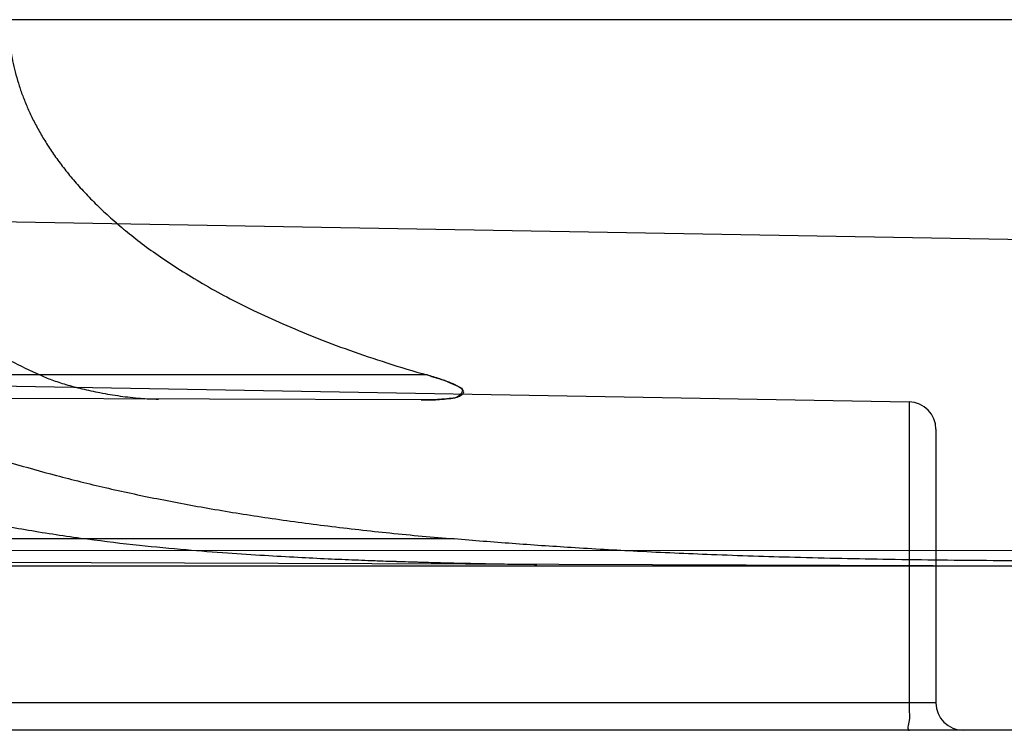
# Model space of a CAD drawing. Header units: millimetres. Extents: x 0 to 297, y 0 to 210.
# Tile 263 of 446: x 141.096 to 141.258, y 157.444 to 157.561. Entities that reach past the tile are written whole.
import ezdxf

# ---------------------------------------------------------------- set-up
doc = ezdxf.new("R2010")
doc.units = ezdxf.units.MM
doc.header["$LTSCALE"] = 16.335
doc.layers.add('INTFCLR_72935', color=7, linetype='CONTINUOUS')

msp = doc.modelspace()

# ---------------------------------------------------------------- linework, layer by layer
at = {"layer": 'INTFCLR_72935', "color": 9, "linetype": 'Continuous'}
for p, q in [((141.28255, 157.56058), (141.01665, 157.56058)), ((141.27355, 157.52411), (140.81166, 157.53217)), ((140.7936, 157.50548), (141.24213, 157.49765)), ((141.16274, 157.50208), (141.02688, 157.50208)), ((141.16177, 157.49797), (141.03753, 157.4984)), ((141.24213, 157.49765), (141.24213, 157.44808)), ((141.24655, 157.49315), (141.24655, 157.44808)), ((141.16721, 157.47508), (140.85667, 157.47508)), ((141.27355, 157.47058), (140.86187, 157.47201)), ((141.27355, 157.47315), (140.93437, 157.47316)), ((141.27355, 157.47058), (140.85124, 157.47058)), ((141.24655, 157.44808), (140.92294, 157.44808)), ((141.27355, 157.44358), (140.92302, 157.44358))]:
    msp.add_line(p, q, dxfattribs=at)
at = {"layer": 'INTFCLR_72935', "color": 7, "linetype": 'Continuous'}
msp.add_line((141.17158, 157.47103), (141.18082, 157.4709), dxfattribs=at)
at = {"layer": 'INTFCLR_72935', "color": 9, "linetype": 'Continuous'}
for centre, start, end in [((141.24205, 157.49315), 360, 89), ((141.25105, 157.44808), 180, 270)]:
    msp.add_arc(centre, 0.0045, start, end, dxfattribs=at)
at = {"layer": 'INTFCLR_72935', "color": 7, "linetype": 'Continuous'}
for centre, radius, start, end in [((141.18989, 158.45952), 0.98865, 267.86502, 268.40211), ((141.1894, 158.4445), 0.97362, 267.86082, 268.40628), ((141.19308, 158.57302), 1.10219, 268.40077, 268.88232), ((141.19294, 158.56714), 1.09632, 268.39954, 268.88382)]:
    msp.add_arc(centre, radius, start, end, dxfattribs=at)
at = {"layer": 'INTFCLR_72935', "color": 6, "linetype": 'Continuous'}
for points, knots in [([(140.98761, 157.56058), (140.98761, 157.55972), (140.98765, 157.55802), (140.98782, 157.55546), (140.98812, 157.5529), (140.98854, 157.55034), (140.98908, 157.54778), (140.98975, 157.54521), (140.99054, 157.54264), (140.99147, 157.54007), (140.99253, 157.53749), (140.99373, 157.53491), (140.99508, 157.53232), (140.99657, 157.52974), (140.99822, 157.52715), (141.00004, 157.52456), (141.00203, 157.52197), (141.00419, 157.51938), (141.00654, 157.5168), (141.00909, 157.51423), (141.01184, 157.51167), (141.01481, 157.50912), (141.01801, 157.50659), (141.02146, 157.50408), (141.02516, 157.50159), (141.02913, 157.49914), (141.03339, 157.49673), (141.03796, 157.49436), (141.04286, 157.49204), (141.04811, 157.48978), (141.05375, 157.48758), (141.0598, 157.48546), (141.06632, 157.48342), (141.07334, 157.48148), (141.08092, 157.47964), (141.08908, 157.47793), (141.09777, 157.47638), (141.10375, 157.47549), (141.10683, 157.47508)], [0, 0, 0, 0, 0.016016, 0.032071, 0.048205, 0.064456, 0.080866, 0.097472, 0.114321, 0.131449, 0.148907, 0.166734, 0.184982, 0.203694, 0.222928, 0.242729, 0.26316, 0.284273, 0.306137, 0.328811, 0.35237, 0.376885, 0.402438, 0.429115, 0.457012, 0.486233, 0.516887, 0.549108, 0.583029, 0.618828, 0.656687, 0.696822, 0.739456, 0.785012, 0.833929, 0.886203, 0.941627, 1, 1, 1, 1]), ([(141.01665, 157.56058), (141.01665, 157.55978), (141.01669, 157.55819), (141.01686, 157.5558), (141.01715, 157.55341), (141.01756, 157.55102), (141.0181, 157.54862), (141.01875, 157.54621), (141.01954, 157.54379), (141.02045, 157.54137), (141.02151, 157.53893), (141.02271, 157.53649), (141.02405, 157.53403), (141.02556, 157.53156), (141.02723, 157.52908), (141.02907, 157.52659), (141.0311, 157.52409), (141.03332, 157.52159), (141.03575, 157.51908), (141.0384, 157.51656), (141.04129, 157.51404), (141.04442, 157.51152), (141.04781, 157.50901), (141.0515, 157.50651), (141.05548, 157.50402), (141.0598, 157.50155), (141.06447, 157.49911), (141.06952, 157.4967), (141.07499, 157.49433), (141.08092, 157.49201), (141.08735, 157.48974), (141.09432, 157.48755), (141.10183, 157.48545), (141.10986, 157.48347), (141.11837, 157.48165), (141.12732, 157.47999), (141.13672, 157.47849), (141.14653, 157.47717), (141.15674, 157.47602), (141.16368, 157.47537), (141.16721, 157.47508)], [0, 0, 0, 0, 0.012667, 0.025372, 0.038154, 0.051051, 0.064103, 0.077349, 0.090833, 0.104595, 0.118681, 0.133135, 0.148009, 0.16335, 0.179214, 0.195653, 0.212734, 0.230513, 0.249065, 0.268455, 0.28877, 0.310087, 0.332508, 0.356127, 0.381061, 0.407424, 0.435373, 0.465065, 0.496667, 0.53039, 0.566552, 0.605386, 0.646888, 0.690925, 0.737211, 0.785628, 0.836202, 0.888884, 0.943529, 1, 1, 1, 1]), ([(141.04961, 157.56058), (141.04961, 157.55987), (141.04964, 157.55846), (141.0498, 157.55633), (141.05006, 157.55421), (141.05043, 157.55208), (141.05091, 157.54994), (141.0515, 157.54779), (141.0522, 157.54563), (141.05303, 157.54346), (141.05398, 157.54127), (141.05507, 157.53907), (141.05629, 157.53685), (141.05766, 157.53462), (141.05919, 157.53237), (141.06088, 157.5301), (141.06274, 157.52781), (141.06479, 157.52551), (141.06704, 157.52319), (141.06951, 157.52085), (141.0722, 157.51851), (141.07514, 157.51615), (141.07834, 157.51378), (141.08183, 157.51142), (141.08561, 157.50905), (141.08973, 157.50668), (141.09421, 157.50433), (141.09735, 157.50283), (141.09898, 157.50208)], [0, 0, 0, 0, 0.026191, 0.052467, 0.078921, 0.105638, 0.132712, 0.160231, 0.188299, 0.217007, 0.246468, 0.27678, 0.308069, 0.340442, 0.374041, 0.408988, 0.445439, 0.48354, 0.52346, 0.565377, 0.609483, 0.655995, 0.705133, 0.757154, 0.812313, 0.870943, 0.933385, 1, 1, 1, 1]), ([(141.09382, 157.56058), (141.09382, 157.55997), (141.09385, 157.55877), (141.09399, 157.55696), (141.09423, 157.55515), (141.09457, 157.55333), (141.09501, 157.5515), (141.09556, 157.54965), (141.09622, 157.54779), (141.09699, 157.54591), (141.09789, 157.54401), (141.09891, 157.54209), (141.10008, 157.54014), (141.10139, 157.53817), (141.10287, 157.53618), (141.10451, 157.53415), (141.10635, 157.5321), (141.10838, 157.53002), (141.11063, 157.52792), (141.11312, 157.52579), (141.11586, 157.52363), (141.11888, 157.52146), (141.1222, 157.51926), (141.12585, 157.51706), (141.12986, 157.51484), (141.13426, 157.51262), (141.13908, 157.51041), (141.14434, 157.50823), (141.15006, 157.50608), (141.15623, 157.504), (141.16052, 157.50271), (141.16274, 157.50208)], [0, 0, 0, 0, 0.018684, 0.037447, 0.056372, 0.07554, 0.095036, 0.114947, 0.135366, 0.156387, 0.178109, 0.20064, 0.224093, 0.248586, 0.274255, 0.301233, 0.329677, 0.359742, 0.391612, 0.425468, 0.461532, 0.500014, 0.541177, 0.585273, 0.632637, 0.6836, 0.738471, 0.797483, 0.860731, 0.928227, 1, 1, 1, 1]), ([(141.16274, 157.50208), (141.16324, 157.50193), (141.1643, 157.50161), (141.16593, 157.50109), (141.16723, 157.50046), (141.1691, 157.49978), (141.16774, 157.49819), (141.1663, 157.49823), (141.16487, 157.49802), (141.16334, 157.49798), (141.16233, 157.49796), (141.16177, 157.49797)], [0, 0, 0, 0, 0.1124, 0.242766, 0.362248, 0.460299, 0.567453, 0.667627, 0.780073, 0.878349, 1, 1, 1, 1]), ([(141.16177, 157.49797), (141.16233, 157.49796), (141.16334, 157.49798), (141.16485, 157.49803), (141.16631, 157.49819), (141.16761, 157.4983), (141.16936, 157.49929), (141.16761, 157.50036), (141.16638, 157.50089), (141.16466, 157.50151), (141.16345, 157.50187), (141.16274, 157.50208)], [0, 0, 0, 0, 0.118926, 0.215018, 0.325006, 0.423101, 0.520554, 0.622134, 0.726877, 0.842194, 1, 1, 1, 1]), ([(141.27355, 157.47145), (141.26769, 157.47144), (141.2561, 157.47148), (141.23934, 157.47166), (141.22389, 157.47199), (141.21009, 157.47244), (141.19781, 157.47298), (141.18686, 157.47361), (141.17681, 157.4743), (141.17039, 157.47481), (141.16721, 157.47508)], [0, 0, 0, 0, 0.16526, 0.326715, 0.472323, 0.600945, 0.715872, 0.818703, 0.909924, 1, 1, 1, 1])]:
    msp.add_open_spline(points, degree=3, knots=knots, dxfattribs=at)
at = {"layer": 'INTFCLR_72935', "color": 7, "linetype": 'Continuous'}
for points, knots in [([(141.09898, 157.50208), (141.09961, 157.50178), (141.10102, 157.50122), (141.10333, 157.50047), (141.10598, 157.49977), (141.10897, 157.49912), (141.11219, 157.49859), (141.1154, 157.49823), (141.1175, 157.49812), (141.11848, 157.49812)], [0, 0, 0, 0, 0.105104, 0.226828, 0.363626, 0.515894, 0.684724, 0.852461, 1, 1, 1, 1]), ([(141.10683, 157.47508), (141.10967, 157.4747), (141.11508, 157.47405), (141.12278, 157.47333), (141.12965, 157.47279), (141.13578, 157.47239), (141.14129, 157.47208), (141.14627, 157.47183), (141.15079, 157.47164), (141.15491, 157.47148), (141.15867, 157.47136), (141.16211, 157.47126), (141.16526, 157.47117), (141.16815, 157.4711), (141.17079, 157.47105), (141.17321, 157.471), (141.17541, 157.47096), (141.17741, 157.47093), (141.17918, 157.47091), (141.18031, 157.4709), (141.18082, 157.4709)], [0, 0, 0, 0, 0.115975, 0.220471, 0.312682, 0.394943, 0.469004, 0.535946, 0.596708, 0.652061, 0.702603, 0.748937, 0.791348, 0.830031, 0.865677, 0.898261, 0.928162, 0.954403, 0.979201, 1, 1, 1, 1])]:
    msp.add_open_spline(points, degree=3, knots=knots, dxfattribs=at)
at = {"layer": 'INTFCLR_72935', "color": 9, "linetype": 'Continuous'}
msp.add_open_spline([(141.24213, 157.44808), (141.24213, 157.44756), (141.24207, 157.44654), (141.24234, 157.44531), (141.24167, 157.44358), (141.24221, 157.44358)], degree=3, knots=[0, 0, 0, 0, 0.34193, 0.642633, 1, 1, 1, 1], dxfattribs=at)

doc.saveas('drawing.dxf')
